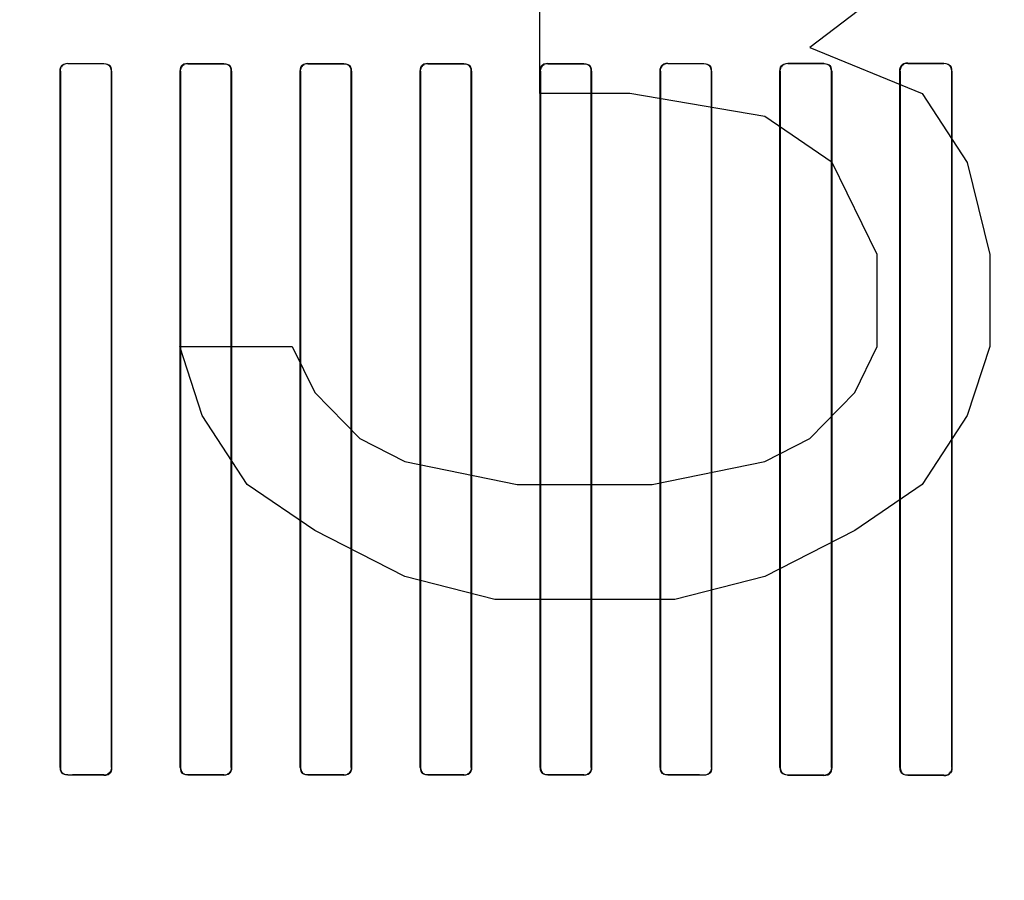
# Model space of a CAD drawing. Header units: millimetres. Extents: x 0 to 297, y 0 to 210.
# Tile 317 of 401: x 242.191 to 242.396, y 156.785 to 156.965. Entities that reach past the tile are written whole.
import ezdxf

# ---------------------------------------------------------------- set-up
doc = ezdxf.new("R2010")
doc.units = ezdxf.units.MM
doc.header["$LTSCALE"] = 16.335
doc.layers.get('0').update_dxf_attribs({"linetype": 'CONTINUOUS'})
for name, color, linetype in [('AXES_REF', 7, 'CONTINUOUS'), ('INTFCLR_1', 7, 'CONTINUOUS'), ('INTFCLR_72935', 7, 'CONTINUOUS')]:
    doc.layers.add(name, color=color, linetype=linetype)

msp = doc.modelspace()

# ---------------------------------------------------------------- linework, layer by layer
at = {"color": 7, "linetype": 'Continuous'}
for p, q in [((242.3741, 156.97323), (242.35535, 156.95887)), ((242.2991, 156.9493), (242.2991, 156.96845)), ((242.35535, 156.95887), (242.37879, 156.9493)), ((242.31785, 156.9493), (242.2991, 156.9493)), ((242.34597, 156.94451), (242.31785, 156.9493)), ((242.37879, 156.9493), (242.38816, 156.93494)), ((242.36004, 156.93494), (242.34597, 156.94451)), ((242.36941, 156.91579), (242.36004, 156.93494)), ((242.38816, 156.93494), (242.39285, 156.91579)), ((242.36941, 156.89664), (242.36941, 156.91579)), ((242.39285, 156.91579), (242.39285, 156.89664)), ((242.22879, 156.88228), (242.2241, 156.89664)), ((242.2241, 156.89664), (242.24754, 156.89664)), ((242.24754, 156.89664), (242.25222, 156.88706)), ((242.36472, 156.88706), (242.36941, 156.89664)), ((242.39285, 156.89664), (242.38816, 156.88228)), ((242.25222, 156.88706), (242.2616, 156.87749)), ((242.35535, 156.87749), (242.36472, 156.88706)), ((242.23816, 156.86791), (242.22879, 156.88228)), ((242.38816, 156.88228), (242.37879, 156.86791)), ((242.2616, 156.87749), (242.27097, 156.8727)), ((242.34597, 156.8727), (242.35535, 156.87749)), ((242.27097, 156.8727), (242.29441, 156.86791)), ((242.32254, 156.86791), (242.34597, 156.8727)), ((242.25222, 156.85834), (242.23816, 156.86791)), ((242.29441, 156.86791), (242.32254, 156.86791)), ((242.37879, 156.86791), (242.36472, 156.85834)), ((242.27097, 156.84877), (242.25222, 156.85834)), ((242.36472, 156.85834), (242.34597, 156.84877)), ((242.28972, 156.84398), (242.27097, 156.84877)), ((242.34597, 156.84877), (242.32722, 156.84398)), ((242.32722, 156.84398), (242.28972, 156.84398))]:
    msp.add_line(p, q, dxfattribs=at)
for radius in [4.84791, 4.8475, 4.81646]:
    msp.add_circle((241.50691, 154.95648), radius, dxfattribs=at)
msp.add_arc((241.50691, 154.95648), 4.8, 278.27713, 261.72287, dxfattribs=at)
at = {"layer": 'AXES_REF', "color": 9, "linetype": 'Continuous'}
msp.add_circle((241.50691, 154.95648), 2.96429, dxfattribs=at)
at = {"layer": 'AXES_REF', "color": 7, "linetype": 'Continuous'}
msp.add_arc((241.50691, 154.95648), 4.91, 113.08267, 66.91733, dxfattribs=at)
at = {"layer": 'AXES_REF', "color": 9, "linetype": 'Continuous'}
msp.add_arc((241.50691, 154.95648), 4.42226, 94.41181, 85.58819, dxfattribs=at)
at = {"layer": 'INTFCLR_1', "color": 9, "linetype": 'Continuous'}
for p, q in [((242.2008, 156.95554), (242.2008, 156.95559)), ((242.2083, 156.95558), (242.2083, 156.95553)), ((242.2258, 156.95552), (242.2258, 156.95557)), ((242.2333, 156.95557), (242.2333, 156.95552)), ((242.2508, 156.95551), (242.2508, 156.95556)), ((242.2583, 156.95556), (242.2583, 156.95551)), ((242.2758, 156.95551), (242.2758, 156.95556)), ((242.2833, 156.95556), (242.2833, 156.95551)), ((242.3008, 156.95552), (242.3008, 156.95557)), ((242.3083, 156.95557), (242.3083, 156.95552)), ((242.3258, 156.95553), (242.3258, 156.95558)), ((242.3333, 156.95559), (242.3333, 156.95554)), ((242.3508, 156.95555), (242.3508, 156.95561)), ((242.3583, 156.95562), (242.3583, 156.95556)), ((242.3758, 156.95559), (242.3758, 156.95564)), ((242.3833, 156.95566), (242.3833, 156.9556)), ((242.19918, 156.95397), (242.19923, 156.95397)), ((242.20986, 156.95397), (242.20991, 156.95397)), ((242.2242, 156.95397), (242.22425, 156.95397)), ((242.23484, 156.95397), (242.2349, 156.95397)), ((242.24921, 156.95397), (242.24926, 156.95397)), ((242.25984, 156.95397), (242.25989, 156.95397)), ((242.27421, 156.95397), (242.27426, 156.95397)), ((242.28484, 156.95397), (242.28489, 156.95397)), ((242.2992, 156.95397), (242.29926, 156.95397)), ((242.30985, 156.95397), (242.3099, 156.95397)), ((242.32419, 156.95397), (242.32424, 156.95397)), ((242.33487, 156.95397), (242.33492, 156.95397)), ((242.34916, 156.95397), (242.34922, 156.95397)), ((242.35989, 156.95397), (242.35995, 156.95397)), ((242.37413, 156.95397), (242.37419, 156.95397)), ((242.38493, 156.95397), (242.38499, 156.95397)), ((242.19923, 156.80897), (242.19918, 156.80897)), ((242.2008, 156.80735), (242.2008, 156.80741)), ((242.2083, 156.80741), (242.2083, 156.80736)), ((242.20991, 156.80897), (242.20986, 156.80897)), ((242.22425, 156.80897), (242.2242, 156.80897)), ((242.2258, 156.80737), (242.2258, 156.80742)), ((242.2333, 156.80743), (242.2333, 156.80737)), ((242.2349, 156.80897), (242.23484, 156.80897)), ((242.24926, 156.80897), (242.24921, 156.80897)), ((242.2508, 156.80738), (242.2508, 156.80743)), ((242.2583, 156.80743), (242.2583, 156.80738)), ((242.25989, 156.80897), (242.25984, 156.80897)), ((242.27426, 156.80897), (242.27421, 156.80897)), ((242.2758, 156.80738), (242.2758, 156.80743)), ((242.2833, 156.80743), (242.2833, 156.80738)), ((242.28489, 156.80897), (242.28484, 156.80897)), ((242.29926, 156.80897), (242.2992, 156.80897)), ((242.3008, 156.80737), (242.3008, 156.80743)), ((242.3083, 156.80742), (242.3083, 156.80737)), ((242.3099, 156.80897), (242.30985, 156.80897)), ((242.32424, 156.80897), (242.32419, 156.80897)), ((242.3258, 156.80736), (242.3258, 156.80741)), ((242.3333, 156.80741), (242.3333, 156.80735)), ((242.33492, 156.80897), (242.33487, 156.80897)), ((242.34922, 156.80897), (242.34916, 156.80897)), ((242.3508, 156.80733), (242.3508, 156.80739)), ((242.3583, 156.80738), (242.3583, 156.80732)), ((242.35995, 156.80897), (242.35989, 156.80897)), ((242.37419, 156.80897), (242.37413, 156.80897)), ((242.3758, 156.8073), (242.3758, 156.80736)), ((242.38499, 156.80897), (242.38493, 156.80897)), ((242.3833, 156.80734), (242.3833, 156.80729))]:
    msp.add_line(p, q, dxfattribs=at)
at = {"layer": 'INTFCLR_1', "color": 6, "linetype": 'Continuous'}
for p, q in [((242.19918, 156.95397), (242.19918, 156.80897)), ((242.19923, 156.95397), (242.19923, 156.80897)), ((242.20986, 156.80897), (242.20986, 156.95397)), ((242.20991, 156.80897), (242.20991, 156.95397)), ((242.2242, 156.95397), (242.2242, 156.80897)), ((242.22425, 156.95397), (242.22425, 156.80897)), ((242.23484, 156.80897), (242.23484, 156.95397)), ((242.2349, 156.80897), (242.2349, 156.95397)), ((242.24921, 156.95397), (242.24921, 156.80897)), ((242.24926, 156.95397), (242.24926, 156.80897)), ((242.25984, 156.80897), (242.25984, 156.95397)), ((242.25989, 156.80897), (242.25989, 156.95397)), ((242.27421, 156.95397), (242.27421, 156.80897)), ((242.27426, 156.95397), (242.27426, 156.80897)), ((242.28484, 156.80897), (242.28484, 156.95397)), ((242.28489, 156.80897), (242.28489, 156.95397)), ((242.2992, 156.95397), (242.2992, 156.80897)), ((242.29926, 156.95397), (242.29926, 156.80897)), ((242.30985, 156.80897), (242.30985, 156.95397)), ((242.3099, 156.80897), (242.3099, 156.95397)), ((242.32419, 156.95397), (242.32419, 156.80897)), ((242.32424, 156.95397), (242.32424, 156.80897)), ((242.33487, 156.80897), (242.33487, 156.95397)), ((242.33492, 156.80897), (242.33492, 156.95397)), ((242.34916, 156.95397), (242.34916, 156.80897)), ((242.34922, 156.95397), (242.34922, 156.80897)), ((242.35989, 156.80897), (242.35989, 156.95397)), ((242.35995, 156.80897), (242.35995, 156.95397)), ((242.37413, 156.95397), (242.37413, 156.80897)), ((242.37419, 156.95397), (242.37419, 156.80897)), ((242.38493, 156.80897), (242.38493, 156.95397)), ((242.38499, 156.80897), (242.38499, 156.95397))]:
    msp.add_line(p, q, dxfattribs=at)
for centre, major_axis, start_param, end_param in [((242.26705, 156.95647), (0.26078, 0), -1.827661, -1.798036), ((242.26705, 156.95647), (0.27578, 0), -1.8134, -1.785477), ((242.26705, 156.95647), (0.26078, 0), -1.729645, -1.700582), ((242.26705, 156.95647), (0.27578, 0), -1.720938, -1.693486), ((242.26705, 156.95647), (0.26078, 0), -1.633151, -1.604356), ((242.26705, 156.95647), (0.27578, 0), -1.629755, -1.60253), ((242.26705, 156.95647), (0.26078, 0), -1.537236, -1.508442), ((242.26705, 156.95647), (0.27578, 0), -1.539062, -1.511838), ((242.26705, 156.95647), (0.26078, 0), -1.441011, -1.411947), ((242.26705, 156.95647), (0.27578, 0), -1.448107, -1.420655), ((242.26705, 156.95647), (0.26078, 0), -1.343557, -1.313932), ((242.26705, 156.95647), (0.27578, 0), -1.356116, -1.328192), ((242.26705, 156.95647), (0.26078, 0), -1.243846, -1.213314), ((242.26705, 156.95647), (0.27578, 0), -1.262235, -1.233556), ((242.26705, 156.95647), (0.26078, 0), -1.140627, -1.108745), ((242.26705, 156.95647), (0.27578, 0), -1.165445, -1.135656), ((242.26705, 156.80647), (0.27578, 0), 1.785477, 1.8134), ((242.26705, 156.80647), (0.26078, 0), 1.798036, 1.827661), ((242.26705, 156.80647), (0.27578, 0), 1.693486, 1.720938), ((242.26705, 156.80647), (0.26078, 0), 1.700582, 1.729645), ((242.26705, 156.80647), (0.27578, 0), 1.60253, 1.629755), ((242.26705, 156.80647), (0.26078, 0), 1.604356, 1.633151), ((242.26705, 156.80647), (0.27578, 0), 1.511838, 1.539062), ((242.26705, 156.80647), (0.26078, 0), 1.508442, 1.537236), ((242.26705, 156.80647), (0.27578, 0), 1.420655, 1.448107), ((242.26705, 156.80647), (0.26078, 0), 1.411947, 1.441011), ((242.26705, 156.80647), (0.27578, 0), 1.328192, 1.356116), ((242.26705, 156.80647), (0.26078, 0), 1.313932, 1.343557), ((242.26705, 156.80647), (0.27578, 0), 1.233556, 1.262235), ((242.26705, 156.80647), (0.27578, 0), 1.135656, 1.165445), ((242.26705, 156.80647), (0.26078, 0), 1.213314, 1.243846), ((242.26705, 156.80647), (0.26078, 0), 1.108745, 1.140627)]:
    msp.add_ellipse(centre, major_axis=major_axis, ratio=0.003491, start_param=start_param, end_param=end_param, dxfattribs=at)
for points in [[(242.19918, 156.95397), (242.19918, 156.95443), (242.19931, 156.95522), (242.19976, 156.95522)], [(242.2008, 156.95554), (242.2003, 156.95554), (242.19949, 156.95532), (242.19949, 156.95483)], [(242.20986, 156.95397), (242.20986, 156.95449), (242.20959, 156.95533), (242.20907, 156.95533)], [(242.20991, 156.95397), (242.20991, 156.95448), (242.20971, 156.95531), (242.2092, 156.95531)], [(242.2242, 156.95397), (242.2242, 156.95443), (242.22433, 156.95521), (242.22479, 156.95521)], [(242.2258, 156.95552), (242.22531, 156.95552), (242.22451, 156.95531), (242.22451, 156.95482)], [(242.23484, 156.95397), (242.23484, 156.95449), (242.23458, 156.95532), (242.23406, 156.95532)], [(242.2349, 156.95397), (242.2349, 156.95447), (242.23469, 156.9553), (242.23419, 156.9553)], [(242.24921, 156.95397), (242.24921, 156.95443), (242.24934, 156.95521), (242.2498, 156.95521)], [(242.2508, 156.95551), (242.25032, 156.95551), (242.24952, 156.95531), (242.24952, 156.95482)], [(242.25984, 156.95397), (242.25984, 156.95449), (242.25957, 156.95531), (242.25906, 156.95531)], [(242.25989, 156.95397), (242.25989, 156.95447), (242.25968, 156.95529), (242.25918, 156.95529)], [(242.27421, 156.95397), (242.27421, 156.95442), (242.27434, 156.9552), (242.27479, 156.9552)], [(242.2758, 156.95551), (242.27532, 156.95551), (242.27452, 156.95531), (242.27452, 156.95482)], [(242.28484, 156.95397), (242.28484, 156.95449), (242.28457, 156.95532), (242.28405, 156.95532)], [(242.28489, 156.95397), (242.28489, 156.95447), (242.28468, 156.9553), (242.28418, 156.9553)], [(242.2992, 156.95397), (242.2992, 156.95443), (242.29934, 156.95521), (242.29979, 156.95521)], [(242.3008, 156.95552), (242.30031, 156.95552), (242.29951, 156.95531), (242.29951, 156.95482)], [(242.30985, 156.95397), (242.30985, 156.95449), (242.30958, 156.95532), (242.30905, 156.95532)], [(242.3099, 156.95397), (242.3099, 156.95447), (242.3097, 156.9553), (242.30919, 156.9553)], [(242.32419, 156.95397), (242.32419, 156.95443), (242.32431, 156.95521), (242.32477, 156.95521)], [(242.3258, 156.95553), (242.32531, 156.95553), (242.3245, 156.95532), (242.3245, 156.95483)], [(242.33487, 156.95397), (242.33487, 156.9545), (242.3346, 156.95533), (242.33407, 156.95533)], [(242.33492, 156.95397), (242.33492, 156.95442), (242.33481, 156.9552), (242.33435, 156.9552)], [(242.34916, 156.95397), (242.34916, 156.95443), (242.34929, 156.95522), (242.34975, 156.95522)], [(242.3508, 156.95555), (242.3503, 156.95555), (242.34947, 156.95533), (242.34947, 156.95483)], [(242.35989, 156.95397), (242.35989, 156.9545), (242.35964, 156.95534), (242.35912, 156.95534)], [(242.35995, 156.95397), (242.35995, 156.95443), (242.35984, 156.95522), (242.35938, 156.95521)], [(242.3758, 156.95559), (242.37528, 156.95559), (242.37444, 156.95535), (242.37444, 156.95483)], [(242.3758, 156.95564), (242.37532, 156.95564), (242.37449, 156.95549), (242.37449, 156.95501)], [(242.38493, 156.95397), (242.38493, 156.9545), (242.38468, 156.95536), (242.38415, 156.95536)], [(242.38499, 156.95397), (242.38499, 156.95443), (242.38489, 156.95523), (242.38443, 156.95523)], [(242.19918, 156.80897), (242.19918, 156.80852), (242.1993, 156.80774), (242.19975, 156.80774)], [(242.19923, 156.80897), (242.19923, 156.80845), (242.1995, 156.80761), (242.20003, 156.80761)], [(242.2083, 156.80741), (242.20879, 156.80741), (242.2096, 156.80762), (242.2096, 156.80812)], [(242.20991, 156.80897), (242.20991, 156.80851), (242.20979, 156.80773), (242.20933, 156.80773)], [(242.2242, 156.80897), (242.2242, 156.80847), (242.22441, 156.80764), (242.22491, 156.80764)], [(242.22425, 156.80897), (242.22425, 156.80845), (242.22452, 156.80762), (242.22505, 156.80762)], [(242.2333, 156.80743), (242.23379, 156.80743), (242.23459, 156.80763), (242.23459, 156.80812)], [(242.2349, 156.80897), (242.2349, 156.80851), (242.23477, 156.80773), (242.23431, 156.80773)], [(242.24921, 156.80897), (242.24921, 156.80847), (242.24942, 156.80765), (242.24992, 156.80765)], [(242.24926, 156.80897), (242.24926, 156.80845), (242.24953, 156.80763), (242.25005, 156.80763)], [(242.2583, 156.80743), (242.25878, 156.80743), (242.25958, 156.80764), (242.25958, 156.80812)], [(242.25989, 156.80897), (242.25989, 156.80852), (242.25976, 156.80774), (242.25931, 156.80774)], [(242.27421, 156.80897), (242.27421, 156.80847), (242.27442, 156.80765), (242.27492, 156.80765)], [(242.27426, 156.80897), (242.27426, 156.80845), (242.27453, 156.80763), (242.27504, 156.80763)], [(242.2833, 156.80743), (242.28379, 156.80743), (242.28458, 156.80763), (242.28458, 156.80812)], [(242.28489, 156.80897), (242.28489, 156.80851), (242.28476, 156.80773), (242.2843, 156.80773)], [(242.2992, 156.80897), (242.2992, 156.80847), (242.29941, 156.80764), (242.29991, 156.80764)], [(242.29926, 156.80897), (242.29926, 156.80845), (242.29952, 156.80763), (242.30004, 156.80763)], [(242.3083, 156.80742), (242.30879, 156.80742), (242.30959, 156.80763), (242.30959, 156.80812)], [(242.3099, 156.80897), (242.3099, 156.80851), (242.30977, 156.80773), (242.30931, 156.80773)], [(242.32419, 156.80897), (242.32419, 156.80847), (242.32439, 156.80763), (242.3249, 156.80763)], [(242.32424, 156.80897), (242.32424, 156.80845), (242.32451, 156.80762), (242.32503, 156.80761)], [(242.3333, 156.80741), (242.3338, 156.80741), (242.33461, 156.80762), (242.33461, 156.80811)], [(242.33492, 156.80897), (242.33492, 156.80851), (242.3348, 156.80772), (242.33434, 156.80773)], [(242.34916, 156.80897), (242.34916, 156.80852), (242.34928, 156.80773), (242.34973, 156.80773)], [(242.34922, 156.80897), (242.34922, 156.80844), (242.34948, 156.8076), (242.35001, 156.8076)], [(242.3583, 156.80738), (242.35881, 156.80738), (242.35964, 156.8076), (242.35964, 156.80811)], [(242.3583, 156.80732), (242.35878, 156.80732), (242.35959, 156.80746), (242.35959, 156.80794)], [(242.37413, 156.80897), (242.37413, 156.80851), (242.37424, 156.80772), (242.37469, 156.80772)], [(242.37419, 156.80897), (242.37419, 156.80844), (242.37444, 156.80759), (242.37497, 156.80759)], [(242.3833, 156.80734), (242.38383, 156.80734), (242.38468, 156.80758), (242.38468, 156.80811)], [(242.3833, 156.80729), (242.38379, 156.80729), (242.38463, 156.80744), (242.38463, 156.80793)]]:
    msp.add_open_spline(points, degree=3, dxfattribs=at)
at = {"layer": 'INTFCLR_72935', "color": 9, "linetype": 'Continuous'}
for p, q in [((242.2008, 156.95559), (242.2008, 156.95554)), ((242.2083, 156.95553), (242.2083, 156.95558)), ((242.2258, 156.95557), (242.2258, 156.95552)), ((242.2333, 156.95552), (242.2333, 156.95557)), ((242.2508, 156.95556), (242.2508, 156.95551)), ((242.2583, 156.95551), (242.2583, 156.95556)), ((242.2758, 156.95556), (242.2758, 156.95551)), ((242.2833, 156.95551), (242.2833, 156.95556)), ((242.3008, 156.95557), (242.3008, 156.95552)), ((242.3083, 156.95552), (242.3083, 156.95557)), ((242.3258, 156.95558), (242.3258, 156.95553)), ((242.3333, 156.95554), (242.3333, 156.95559)), ((242.3508, 156.95561), (242.3508, 156.95555)), ((242.3583, 156.95556), (242.3583, 156.95562)), ((242.3758, 156.95564), (242.3758, 156.95559)), ((242.3833, 156.9556), (242.3833, 156.95566)), ((242.19923, 156.95397), (242.19918, 156.95397)), ((242.20991, 156.95397), (242.20986, 156.95397)), ((242.22425, 156.95397), (242.2242, 156.95397)), ((242.2349, 156.95397), (242.23484, 156.95397)), ((242.24926, 156.95397), (242.24921, 156.95397)), ((242.25989, 156.95397), (242.25984, 156.95397)), ((242.27426, 156.95397), (242.27421, 156.95397)), ((242.28489, 156.95397), (242.28484, 156.95397)), ((242.29926, 156.95397), (242.2992, 156.95397)), ((242.3099, 156.95397), (242.30985, 156.95397)), ((242.32424, 156.95397), (242.32419, 156.95397)), ((242.33492, 156.95397), (242.33487, 156.95397)), ((242.34922, 156.95397), (242.34916, 156.95397)), ((242.35995, 156.95397), (242.35989, 156.95397)), ((242.37419, 156.95397), (242.37413, 156.95397)), ((242.38499, 156.95397), (242.38493, 156.95397)), ((242.19918, 156.80897), (242.19923, 156.80897)), ((242.2008, 156.80741), (242.2008, 156.80735)), ((242.2083, 156.80736), (242.2083, 156.80741)), ((242.20986, 156.80897), (242.20991, 156.80897)), ((242.2242, 156.80897), (242.22425, 156.80897)), ((242.2258, 156.80742), (242.2258, 156.80737)), ((242.2333, 156.80737), (242.2333, 156.80743)), ((242.23484, 156.80897), (242.2349, 156.80897)), ((242.24921, 156.80897), (242.24926, 156.80897)), ((242.2508, 156.80743), (242.2508, 156.80738)), ((242.2583, 156.80738), (242.2583, 156.80743)), ((242.25984, 156.80897), (242.25989, 156.80897)), ((242.27421, 156.80897), (242.27426, 156.80897)), ((242.2758, 156.80743), (242.2758, 156.80738)), ((242.2833, 156.80738), (242.2833, 156.80743)), ((242.28484, 156.80897), (242.28489, 156.80897)), ((242.2992, 156.80897), (242.29926, 156.80897)), ((242.3008, 156.80743), (242.3008, 156.80737)), ((242.3083, 156.80737), (242.3083, 156.80742)), ((242.30985, 156.80897), (242.3099, 156.80897)), ((242.32419, 156.80897), (242.32424, 156.80897)), ((242.3258, 156.80741), (242.3258, 156.80736)), ((242.3333, 156.80735), (242.3333, 156.80741)), ((242.33487, 156.80897), (242.33492, 156.80897)), ((242.34916, 156.80897), (242.34922, 156.80897)), ((242.3508, 156.80739), (242.3508, 156.80733)), ((242.3583, 156.80732), (242.3583, 156.80738)), ((242.35989, 156.80897), (242.35995, 156.80897)), ((242.37413, 156.80897), (242.37419, 156.80897)), ((242.3758, 156.80736), (242.3758, 156.8073)), ((242.38493, 156.80897), (242.38499, 156.80897)), ((242.3833, 156.80729), (242.3833, 156.80734))]:
    msp.add_line(p, q, dxfattribs=at)
at = {"layer": 'INTFCLR_72935', "color": 6, "linetype": 'Continuous'}
for p, q in [((242.19918, 156.80897), (242.19918, 156.95397)), ((242.19923, 156.80897), (242.19923, 156.95397)), ((242.20986, 156.95397), (242.20986, 156.80897)), ((242.20991, 156.95397), (242.20991, 156.80897)), ((242.2242, 156.80897), (242.2242, 156.95397)), ((242.22425, 156.80897), (242.22425, 156.95397)), ((242.23484, 156.95397), (242.23484, 156.80897)), ((242.2349, 156.95397), (242.2349, 156.80897)), ((242.24921, 156.80897), (242.24921, 156.95397)), ((242.24926, 156.80897), (242.24926, 156.95397)), ((242.25984, 156.95397), (242.25984, 156.80897)), ((242.25989, 156.95397), (242.25989, 156.80897)), ((242.27421, 156.80897), (242.27421, 156.95397)), ((242.27426, 156.80897), (242.27426, 156.95397)), ((242.28484, 156.95397), (242.28484, 156.80897)), ((242.28489, 156.95397), (242.28489, 156.80897)), ((242.2992, 156.80897), (242.2992, 156.95397)), ((242.29926, 156.80897), (242.29926, 156.95397)), ((242.30985, 156.95397), (242.30985, 156.80897)), ((242.3099, 156.95397), (242.3099, 156.80897)), ((242.32419, 156.80897), (242.32419, 156.95397)), ((242.32424, 156.80897), (242.32424, 156.95397)), ((242.33487, 156.95397), (242.33487, 156.80897)), ((242.33492, 156.95397), (242.33492, 156.80897)), ((242.34916, 156.80897), (242.34916, 156.95397)), ((242.34922, 156.80897), (242.34922, 156.95397)), ((242.35989, 156.95397), (242.35989, 156.80897)), ((242.35995, 156.95397), (242.35995, 156.80897)), ((242.37413, 156.80897), (242.37413, 156.95397)), ((242.37419, 156.80897), (242.37419, 156.95397)), ((242.38493, 156.95397), (242.38493, 156.80897)), ((242.38499, 156.95397), (242.38499, 156.80897))]:
    msp.add_line(p, q, dxfattribs=at)
for centre, major_axis, start_param, end_param in [((242.26705, 156.95647), (0.26078, 0), -1.827661, -1.798036), ((242.26705, 156.95647), (0.27578, 0), -1.8134, -1.785477), ((242.26705, 156.95647), (0.26078, 0), -1.729645, -1.700582), ((242.26705, 156.95647), (0.27578, 0), -1.720938, -1.693486), ((242.26705, 156.95647), (0.26078, 0), -1.633151, -1.604356), ((242.26705, 156.95647), (0.27578, 0), -1.629755, -1.60253), ((242.26705, 156.95647), (0.26078, 0), -1.537236, -1.508442), ((242.26705, 156.95647), (0.27578, 0), -1.539062, -1.511838), ((242.26705, 156.95647), (0.26078, 0), -1.441011, -1.411947), ((242.26705, 156.95647), (0.27578, 0), -1.448107, -1.420655), ((242.26705, 156.95647), (0.26078, 0), -1.343557, -1.313932), ((242.26705, 156.95647), (0.27578, 0), -1.356116, -1.328192), ((242.26705, 156.95647), (0.26078, 0), -1.243846, -1.213314), ((242.26705, 156.95647), (0.27578, 0), -1.262235, -1.233556), ((242.26705, 156.95647), (0.26078, 0), -1.140627, -1.108745), ((242.26705, 156.95647), (0.27578, 0), -1.165445, -1.135656), ((242.26705, 156.80647), (0.27578, 0), 1.785477, 1.8134), ((242.26705, 156.80647), (0.26078, 0), 1.798036, 1.827661), ((242.26705, 156.80647), (0.27578, 0), 1.693486, 1.720938), ((242.26705, 156.80647), (0.26078, 0), 1.700582, 1.729645), ((242.26705, 156.80647), (0.27578, 0), 1.60253, 1.629755), ((242.26705, 156.80647), (0.26078, 0), 1.604356, 1.633151), ((242.26705, 156.80647), (0.27578, 0), 1.511838, 1.539062), ((242.26705, 156.80647), (0.26078, 0), 1.508442, 1.537236), ((242.26705, 156.80647), (0.27578, 0), 1.420655, 1.448107), ((242.26705, 156.80647), (0.26078, 0), 1.411947, 1.441011), ((242.26705, 156.80647), (0.27578, 0), 1.328192, 1.356116), ((242.26705, 156.80647), (0.26078, 0), 1.313932, 1.343557), ((242.26705, 156.80647), (0.27578, 0), 1.233556, 1.262235), ((242.26705, 156.80647), (0.27578, 0), 1.135656, 1.165445), ((242.26705, 156.80647), (0.26078, 0), 1.213314, 1.243846), ((242.26705, 156.80647), (0.26078, 0), 1.108745, 1.140627)]:
    msp.add_ellipse(centre, major_axis=major_axis, ratio=0.003491, start_param=start_param, end_param=end_param, dxfattribs=at)
for points in [[(242.19918, 156.95397), (242.19918, 156.95442), (242.1993, 156.9552), (242.19975, 156.9552)], [(242.19923, 156.95397), (242.19923, 156.9545), (242.1995, 156.95533), (242.20003, 156.95533)], [(242.2083, 156.95553), (242.2088, 156.95553), (242.20961, 156.95532), (242.20961, 156.95482)], [(242.20991, 156.95397), (242.20991, 156.95443), (242.20979, 156.95521), (242.20933, 156.95521)], [(242.22425, 156.95397), (242.22425, 156.95449), (242.22452, 156.95532), (242.22505, 156.95532)], [(242.2258, 156.95557), (242.22529, 156.95557), (242.22446, 156.95535), (242.22446, 156.95484)], [(242.2333, 156.95552), (242.23379, 156.95552), (242.2346, 156.9553), (242.2346, 156.95481)], [(242.2349, 156.95397), (242.2349, 156.95443), (242.23477, 156.95521), (242.23431, 156.95521)], [(242.24926, 156.95397), (242.24926, 156.95449), (242.24953, 156.95532), (242.25005, 156.95532)], [(242.2508, 156.95556), (242.25029, 156.95556), (242.24946, 156.95534), (242.24946, 156.95484)], [(242.2583, 156.95551), (242.25879, 156.95551), (242.25959, 156.9553), (242.25959, 156.95481)], [(242.25989, 156.95397), (242.25989, 156.95442), (242.25976, 156.9552), (242.25931, 156.9552)], [(242.27426, 156.95397), (242.27426, 156.95449), (242.27453, 156.95531), (242.27504, 156.95531)], [(242.2758, 156.95556), (242.2753, 156.95556), (242.27447, 156.95535), (242.27447, 156.95484)], [(242.2833, 156.95551), (242.28379, 156.95551), (242.28459, 156.9553), (242.28459, 156.95481)], [(242.28489, 156.95397), (242.28489, 156.95443), (242.28476, 156.95521), (242.2843, 156.95521)], [(242.29926, 156.95397), (242.29926, 156.95449), (242.29952, 156.95532), (242.30004, 156.95532)], [(242.3008, 156.95557), (242.30029, 156.95557), (242.29946, 156.95535), (242.29946, 156.95484)], [(242.3083, 156.95552), (242.30879, 156.95552), (242.3096, 156.95531), (242.3096, 156.95482)], [(242.3099, 156.95397), (242.3099, 156.95443), (242.30977, 156.95521), (242.30931, 156.95521)], [(242.32424, 156.95397), (242.32424, 156.95449), (242.32451, 156.95533), (242.32503, 156.95533)], [(242.3258, 156.95558), (242.32529, 156.95558), (242.32445, 156.95536), (242.32445, 156.95485)], [(242.3333, 156.95554), (242.3338, 156.95554), (242.33462, 156.95532), (242.33462, 156.95482)], [(242.33492, 156.95397), (242.33492, 156.95443), (242.3348, 156.95522), (242.33434, 156.95522)], [(242.34916, 156.95397), (242.34916, 156.95443), (242.34928, 156.95521), (242.34973, 156.95521)], [(242.34922, 156.95397), (242.34922, 156.9545), (242.34948, 156.95534), (242.35001, 156.95534)], [(242.3583, 156.95556), (242.35881, 156.95556), (242.35965, 156.95534), (242.35965, 156.95482)], [(242.35995, 156.95397), (242.35995, 156.95443), (242.35983, 156.95523), (242.35937, 156.95523)], [(242.37413, 156.95397), (242.37413, 156.95443), (242.37424, 156.95522), (242.37469, 156.95522)], [(242.37419, 156.95397), (242.37419, 156.9545), (242.37445, 156.95536), (242.37498, 156.95536)], [(242.3833, 156.9556), (242.38383, 156.9556), (242.38469, 156.95536), (242.38469, 156.95483)], [(242.38499, 156.95397), (242.38499, 156.95444), (242.38488, 156.95524), (242.38441, 156.95524)], [(242.19918, 156.80897), (242.19918, 156.80851), (242.19931, 156.80772), (242.19976, 156.80773)], [(242.2008, 156.80741), (242.2003, 156.80741), (242.19948, 156.80762), (242.19948, 156.80812)], [(242.2083, 156.80736), (242.20881, 156.80736), (242.20965, 156.80758), (242.20965, 156.80809)], [(242.20986, 156.80897), (242.20986, 156.80845), (242.20959, 156.80762), (242.20907, 156.80761)], [(242.2242, 156.80897), (242.2242, 156.80851), (242.22433, 156.80773), (242.22479, 156.80773)], [(242.2258, 156.80742), (242.22531, 156.80742), (242.2245, 156.80763), (242.2245, 156.80813)], [(242.2333, 156.80737), (242.23381, 156.80737), (242.23464, 156.80759), (242.23464, 156.8081)], [(242.23484, 156.80897), (242.23484, 156.80845), (242.23458, 156.80763), (242.23406, 156.80763)], [(242.24921, 156.80897), (242.24921, 156.80851), (242.24934, 156.80773), (242.2498, 156.80773)], [(242.2508, 156.80743), (242.25031, 156.80743), (242.24951, 156.80764), (242.24951, 156.80813)], [(242.2583, 156.80738), (242.2588, 156.80738), (242.25963, 156.80759), (242.25963, 156.8081)], [(242.25984, 156.80897), (242.25984, 156.80845), (242.25957, 156.80763), (242.25906, 156.80763)], [(242.27421, 156.80897), (242.27421, 156.80852), (242.27434, 156.80774), (242.27479, 156.80774)], [(242.2758, 156.80743), (242.27531, 156.80743), (242.27452, 156.80764), (242.27452, 156.80813)], [(242.2833, 156.80738), (242.28381, 156.80738), (242.28464, 156.8076), (242.28464, 156.80811)], [(242.28484, 156.80897), (242.28484, 156.80845), (242.28457, 156.80763), (242.28405, 156.80763)], [(242.2992, 156.80897), (242.2992, 156.80851), (242.29934, 156.80773), (242.29979, 156.80773)], [(242.3008, 156.80743), (242.30031, 156.80743), (242.29951, 156.80764), (242.29951, 156.80813)], [(242.3083, 156.80737), (242.30881, 156.80737), (242.30964, 156.80759), (242.30964, 156.8081)], [(242.30985, 156.80897), (242.30985, 156.80845), (242.30958, 156.80762), (242.30905, 156.80762)], [(242.32419, 156.80897), (242.32419, 156.80851), (242.32431, 156.80773), (242.32477, 156.80773)], [(242.3258, 156.80741), (242.32531, 156.80741), (242.32449, 156.80763), (242.32449, 156.80812)], [(242.33487, 156.80897), (242.33487, 156.80845), (242.3346, 156.80761), (242.33407, 156.80761)], [(242.33492, 156.80897), (242.33492, 156.80852), (242.33481, 156.80774), (242.33435, 156.80774)], [(242.34916, 156.80897), (242.34916, 156.80851), (242.34929, 156.80772), (242.34975, 156.80772)], [(242.3508, 156.80739), (242.3503, 156.80739), (242.34947, 156.80761), (242.34947, 156.80812)], [(242.35989, 156.80897), (242.35989, 156.80844), (242.35963, 156.80759), (242.3591, 156.80759)], [(242.35995, 156.80897), (242.35995, 156.80852), (242.35984, 156.80773), (242.35938, 156.80773)], [(242.37413, 156.80897), (242.37413, 156.80851), (242.37424, 156.80771), (242.37471, 156.80771)], [(242.3758, 156.80736), (242.37528, 156.80736), (242.37443, 156.80759), (242.37443, 156.80812)], [(242.38493, 156.80897), (242.38493, 156.80852), (242.38482, 156.80774), (242.38437, 156.80774)], [(242.38499, 156.80897), (242.38499, 156.80851), (242.38489, 156.80771), (242.38443, 156.80771)]]:
    msp.add_open_spline(points, degree=3, dxfattribs=at)

doc.saveas('drawing.dxf')
